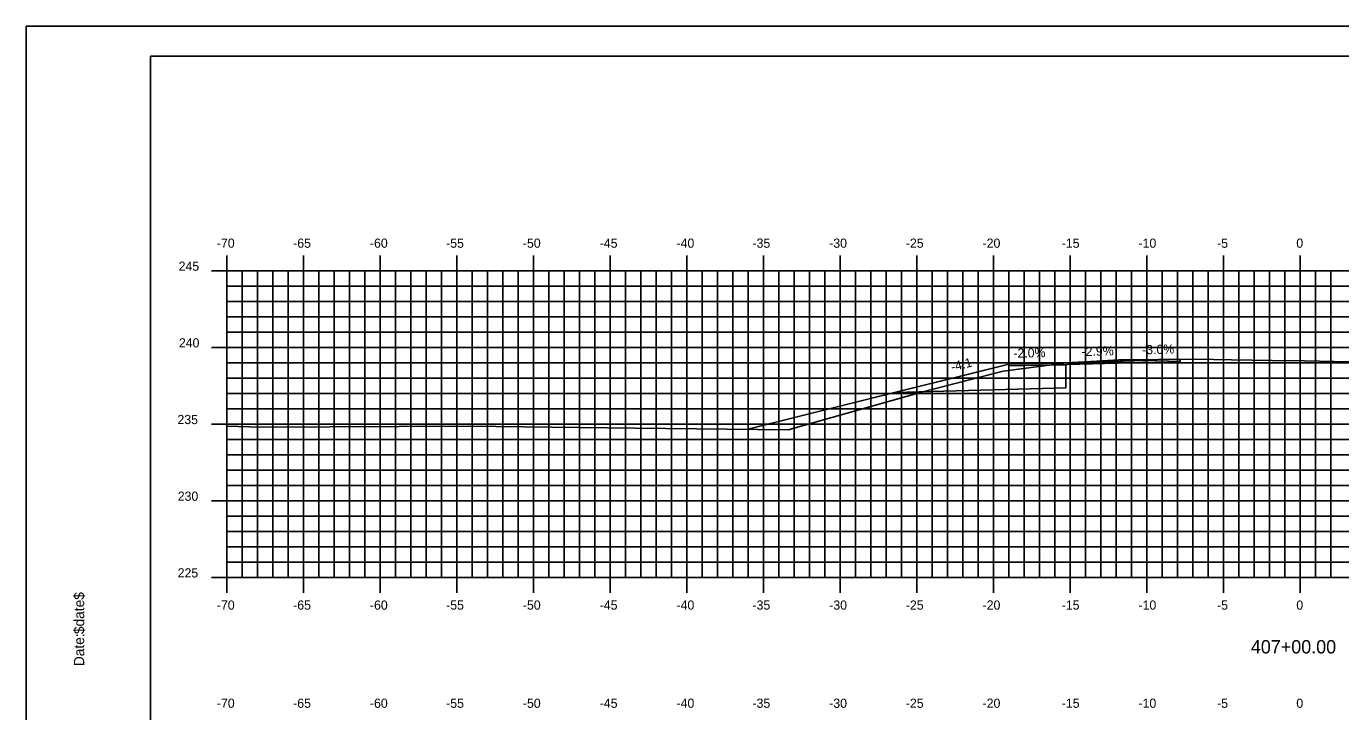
# Model space of a CAD drawing. Extents: x 1168600 to 1177589, y 610178 to 611246.
# Drawn here: x 1171554.2 to 1171639.9, y 610965.8 to 611010.5 of the extents above; entities that cross this region are included whole.
import ezdxf

# ---------------------------------------------------------------- set-up
doc = ezdxf.new("R2010")
doc.units = 0
for name, color, linetype in [('_Construction', 7, 'Continuous'), ('_Station Equation', 7, 'Continuous'), ('ANNOTATION', 7, 'Continuous'), ('D_Roadway_Edge_TW', 7, 'Continuous'), ('D_Roadway_SubGrade', 7, 'Continuous'), ('D_Slope_Direction', 7, 'Continuous'), ('D_Text_Standard', 7, 'Continuous'), ('H_V ANNOTATION', 7, 'Continuous'), ('MAJOR', 7, 'Continuous'), ('MATCH LINES', 7, 'Continuous'), ('MINOR', 7, 'Continuous')]:
    doc.layers.add(name, color=color, linetype=linetype)

msp = doc.modelspace()

# ---------------------------------------------------------------- linework, layer by layer
at = {"layer": '_Construction'}
for p, q in [((1171722.289, 611008.596), (1171562.289, 611008.596)), ((1171562.289, 611008.596), (1171562.289, 610903.596))]:
    msp.add_line(p, q, dxfattribs=at)
msp.add_lwpolyline([(1171554.195, 610900.537), (1171724.195, 610900.537), (1171724.195, 611010.537), (1171554.195, 611010.537)], close=True, dxfattribs=at)
at = {"layer": '_Station Equation'}
for points in [[(1171567.289, 610984.459), (1171569.505, 610984.403), (1171583.012, 610984.452), (1171593.918, 610984.329), (1171603.893, 610984.232), (1171612.596, 610986.673), (1171617.918, 610988.048), (1171620.934, 610988.433), (1171622.014, 610988.597), (1171624.028, 610988.711), (1171625.468, 610988.787), (1171628.063, 610988.803), (1171630.475, 610988.822), (1171632.821, 610988.79), (1171635.482, 610988.753), (1171637.579, 610988.718), (1171640.489, 610988.667)], [(1171567.289, 610984.459), (1171569.505, 610984.403), (1171583.013, 610984.452), (1171593.917, 610984.329), (1171603.893, 610984.232), (1171612.596, 610986.673), (1171617.918, 610988.048), (1171620.934, 610988.433), (1171622.014, 610988.597), (1171624.027, 610988.711), (1171625.468, 610988.787), (1171628.064, 610988.803), (1171630.475, 610988.822), (1171632.822, 610988.79), (1171635.482, 610988.753), (1171637.58, 610988.718), (1171640.489, 610988.667)]]:
    msp.add_lwpolyline(points, dxfattribs=at)
at = {"layer": 'D_Roadway_Edge_TW'}
msp.add_lwpolyline([(1171629.475, 610988.814), (1171622.014, 610988.597), (1171621.288, 610988.576), (1171618.292, 610988.515), (1171618.292, 610988.39), (1171621.288, 610988.451), (1171629.475, 610988.689)], close=True, dxfattribs=at)
msp.add_lwpolyline([(1171629.475, 610988.814), (1171622.014, 610988.597), (1171621.288, 610988.576), (1171618.292, 610988.515), (1171618.292, 610988.39), (1171621.288, 610988.451), (1171629.475, 610988.689)], close=True, dxfattribs=at)
msp.add_lwpolyline([(1171629.475, 610988.814), (1171622.014, 610988.597), (1171621.288, 610988.576), (1171621.288, 610988.451), (1171629.475, 610988.689), (1171629.475, 610988.814)], dxfattribs=at)
msp.add_lwpolyline([(1171629.475, 610988.814), (1171622.014, 610988.597), (1171621.288, 610988.576), (1171621.288, 610988.451), (1171629.475, 610988.689), (1171629.475, 610988.814)], dxfattribs=at)
at = {"layer": 'D_Roadway_SubGrade'}
msp.add_lwpolyline([(1171621.288, 610988.576), (1171618.292, 610988.515), (1171610.83, 610986.65), (1171621.288, 610986.951), (1171622.014, 610986.972), (1171622.014, 610988.472), (1171621.288, 610988.451)], close=True, dxfattribs=at)
msp.add_lwpolyline([(1171621.288, 610988.576), (1171618.292, 610988.515), (1171610.83, 610986.65), (1171621.288, 610986.951), (1171622.014, 610986.972), (1171622.014, 610988.472), (1171621.288, 610988.451)], close=True, dxfattribs=at)
at = {"layer": 'D_Slope_Direction'}
msp.add_lwpolyline([(1171621.288, 610988.576), (1171618.292, 610988.515)], dxfattribs=at)
msp.add_lwpolyline([(1171621.288, 610988.576), (1171618.292, 610988.515)], dxfattribs=at)
at = {"layer": 'D_Text_Standard'}
msp.add_lwpolyline([(1171601.262, 610984.258), (1171608.916, 610986.171), (1171612.68, 610987.112), (1171615.071, 610987.71), (1171618.292, 610988.515), (1171619.019, 610988.53), (1171621.288, 610988.576), (1171621.534, 610988.583), (1171622.014, 610988.597), (1171626.944, 610988.737), (1171629.475, 610988.814)], dxfattribs=at)
at = {"layer": 'MAJOR'}
for p, q in [((1171567.289, 610995.598), (1171567.289, 610994.596)), ((1171572.289, 610995.598), (1171572.289, 610994.596)), ((1171577.289, 610995.598), (1171577.289, 610994.596)), ((1171582.289, 610995.598), (1171582.289, 610994.596)), ((1171587.289, 610995.598), (1171587.289, 610994.596)), ((1171592.289, 610995.598), (1171592.289, 610994.596)), ((1171597.289, 610995.598), (1171597.289, 610994.596)), ((1171602.289, 610995.598), (1171602.289, 610994.596)), ((1171607.289, 610995.598), (1171607.289, 610994.596)), ((1171612.289, 610995.598), (1171612.289, 610994.596)), ((1171617.289, 610995.598), (1171617.289, 610994.596)), ((1171622.289, 610995.598), (1171622.289, 610994.596)), ((1171627.289, 610995.598), (1171627.289, 610994.596)), ((1171632.289, 610995.598), (1171632.289, 610994.596)), ((1171637.289, 610995.598), (1171637.289, 610994.596)), ((1171566.287, 610994.596), (1171567.289, 610994.596)), ((1171567.289, 610994.596), (1171707.289, 610994.596)), ((1171567.289, 610974.596), (1171567.289, 610994.596)), ((1171567.289, 610974.596), (1171567.289, 610994.596)), ((1171567.289, 610994.596), (1171707.289, 610994.596)), ((1171572.289, 610974.596), (1171572.289, 610994.596)), ((1171577.289, 610974.596), (1171577.289, 610994.596)), ((1171582.289, 610974.596), (1171582.289, 610994.596)), ((1171587.289, 610974.596), (1171587.289, 610994.596)), ((1171592.289, 610974.596), (1171592.289, 610994.596)), ((1171597.289, 610974.596), (1171597.289, 610994.596)), ((1171602.289, 610974.596), (1171602.289, 610994.596)), ((1171607.289, 610974.596), (1171607.289, 610994.596)), ((1171612.289, 610974.596), (1171612.289, 610994.596)), ((1171617.289, 610974.596), (1171617.289, 610994.596)), ((1171622.289, 610974.596), (1171622.289, 610994.596)), ((1171627.289, 610974.596), (1171627.289, 610994.596)), ((1171632.289, 610974.596), (1171632.289, 610994.596)), ((1171637.289, 610974.596), (1171637.289, 610994.596)), ((1171566.287, 610989.596), (1171567.289, 610989.596)), ((1171567.289, 610989.596), (1171707.289, 610989.596)), ((1171566.287, 610984.596), (1171567.289, 610984.596)), ((1171567.289, 610984.596), (1171707.289, 610984.596)), ((1171566.287, 610979.596), (1171567.289, 610979.596)), ((1171567.289, 610979.596), (1171707.289, 610979.596)), ((1171566.287, 610974.596), (1171567.289, 610974.596)), ((1171567.289, 610974.596), (1171707.289, 610974.596)), ((1171567.289, 610974.596), (1171707.289, 610974.596)), ((1171567.289, 610973.594), (1171567.289, 610974.596)), ((1171572.289, 610973.594), (1171572.289, 610974.596)), ((1171577.289, 610973.594), (1171577.289, 610974.596)), ((1171582.289, 610973.594), (1171582.289, 610974.596)), ((1171587.289, 610973.594), (1171587.289, 610974.596)), ((1171592.289, 610973.594), (1171592.289, 610974.596)), ((1171597.289, 610973.594), (1171597.289, 610974.596)), ((1171602.289, 610973.594), (1171602.289, 610974.596)), ((1171607.289, 610973.594), (1171607.289, 610974.596)), ((1171612.289, 610973.594), (1171612.289, 610974.596)), ((1171617.289, 610973.594), (1171617.289, 610974.596)), ((1171622.289, 610973.594), (1171622.289, 610974.596)), ((1171627.289, 610973.594), (1171627.289, 610974.596)), ((1171632.289, 610973.594), (1171632.289, 610974.596)), ((1171637.289, 610973.594), (1171637.289, 610974.596))]:
    msp.add_line(p, q, dxfattribs=at)
at = {"layer": 'MATCH LINES'}
msp.add_lwpolyline([(1171621.288, 610988.576), (1171621.288, 610988.451)], dxfattribs=at)
msp.add_lwpolyline([(1171621.288, 610988.576), (1171621.288, 610988.451)], dxfattribs=at)
at = {"layer": 'MINOR'}
for p, q in [((1171568.289, 610974.596), (1171568.289, 610994.596)), ((1171569.289, 610974.596), (1171569.289, 610994.596)), ((1171570.289, 610974.596), (1171570.289, 610994.596)), ((1171571.289, 610974.596), (1171571.289, 610994.596)), ((1171573.289, 610974.596), (1171573.289, 610994.596)), ((1171574.289, 610974.596), (1171574.289, 610994.596)), ((1171575.289, 610974.596), (1171575.289, 610994.596)), ((1171576.289, 610974.596), (1171576.289, 610994.596)), ((1171578.289, 610974.596), (1171578.289, 610994.596)), ((1171579.289, 610974.596), (1171579.289, 610994.596)), ((1171580.289, 610974.596), (1171580.289, 610994.596)), ((1171581.289, 610974.596), (1171581.289, 610994.596)), ((1171583.289, 610974.596), (1171583.289, 610994.596)), ((1171584.289, 610974.596), (1171584.289, 610994.596)), ((1171585.289, 610974.596), (1171585.289, 610994.596)), ((1171586.289, 610974.596), (1171586.289, 610994.596)), ((1171588.289, 610974.596), (1171588.289, 610994.596)), ((1171589.289, 610974.596), (1171589.289, 610994.596)), ((1171590.289, 610974.596), (1171590.289, 610994.596)), ((1171591.289, 610974.596), (1171591.289, 610994.596)), ((1171593.289, 610974.596), (1171593.289, 610994.596)), ((1171594.289, 610974.596), (1171594.289, 610994.596)), ((1171595.289, 610974.596), (1171595.289, 610994.596)), ((1171596.289, 610974.596), (1171596.289, 610994.596)), ((1171598.289, 610974.596), (1171598.289, 610994.596)), ((1171599.289, 610974.596), (1171599.289, 610994.596)), ((1171600.289, 610974.596), (1171600.289, 610994.596)), ((1171601.289, 610974.596), (1171601.289, 610994.596)), ((1171603.289, 610974.596), (1171603.289, 610994.596)), ((1171604.289, 610974.596), (1171604.289, 610994.596)), ((1171605.289, 610974.596), (1171605.289, 610994.596)), ((1171606.289, 610974.596), (1171606.289, 610994.596)), ((1171608.289, 610974.596), (1171608.289, 610994.596)), ((1171609.289, 610974.596), (1171609.289, 610994.596)), ((1171610.289, 610974.596), (1171610.289, 610994.596)), ((1171611.289, 610974.596), (1171611.289, 610994.596)), ((1171613.289, 610974.596), (1171613.289, 610994.596)), ((1171614.289, 610974.596), (1171614.289, 610994.596)), ((1171615.289, 610974.596), (1171615.289, 610994.596)), ((1171616.289, 610974.596), (1171616.289, 610994.596)), ((1171618.289, 610974.596), (1171618.289, 610994.596)), ((1171619.289, 610974.596), (1171619.289, 610994.596)), ((1171620.289, 610974.596), (1171620.289, 610994.596)), ((1171621.289, 610974.596), (1171621.289, 610994.596)), ((1171623.289, 610974.596), (1171623.289, 610994.596)), ((1171624.289, 610974.596), (1171624.289, 610994.596)), ((1171625.289, 610974.596), (1171625.289, 610994.596)), ((1171626.289, 610974.596), (1171626.289, 610994.596)), ((1171628.289, 610974.596), (1171628.289, 610994.596)), ((1171629.289, 610974.596), (1171629.289, 610994.596)), ((1171630.289, 610974.596), (1171630.289, 610994.596)), ((1171631.289, 610974.596), (1171631.289, 610994.596)), ((1171633.289, 610974.596), (1171633.289, 610994.596)), ((1171634.289, 610974.596), (1171634.289, 610994.596)), ((1171635.289, 610974.596), (1171635.289, 610994.596)), ((1171636.289, 610974.596), (1171636.289, 610994.596)), ((1171638.289, 610974.596), (1171638.289, 610994.596)), ((1171639.289, 610974.596), (1171639.289, 610994.596)), ((1171567.289, 610993.596), (1171707.289, 610993.596)), ((1171567.289, 610993.596), (1171568.291, 610993.596)), ((1171567.289, 610992.596), (1171707.289, 610992.596)), ((1171567.289, 610992.596), (1171568.291, 610992.596)), ((1171567.289, 610991.596), (1171707.289, 610991.596)), ((1171567.289, 610991.596), (1171568.291, 610991.596)), ((1171567.289, 610990.596), (1171707.289, 610990.596)), ((1171567.289, 610990.596), (1171568.291, 610990.596)), ((1171567.289, 610988.596), (1171707.289, 610988.596)), ((1171567.289, 610988.596), (1171568.291, 610988.596)), ((1171567.289, 610987.596), (1171707.289, 610987.596)), ((1171567.289, 610987.596), (1171568.291, 610987.596)), ((1171567.289, 610986.596), (1171707.289, 610986.596)), ((1171567.289, 610986.596), (1171568.291, 610986.596)), ((1171567.289, 610985.596), (1171707.289, 610985.596)), ((1171567.289, 610985.596), (1171568.291, 610985.596)), ((1171567.289, 610983.596), (1171707.289, 610983.596)), ((1171567.289, 610983.596), (1171568.291, 610983.596)), ((1171567.289, 610982.596), (1171707.289, 610982.596)), ((1171567.289, 610982.596), (1171568.291, 610982.596)), ((1171567.289, 610981.596), (1171707.289, 610981.596)), ((1171567.289, 610981.596), (1171568.291, 610981.596)), ((1171567.289, 610980.596), (1171707.289, 610980.596)), ((1171567.289, 610980.596), (1171568.291, 610980.596)), ((1171567.289, 610978.596), (1171707.289, 610978.596)), ((1171567.289, 610978.596), (1171568.291, 610978.596)), ((1171567.289, 610977.596), (1171707.289, 610977.596)), ((1171567.289, 610977.596), (1171568.291, 610977.596)), ((1171567.289, 610976.596), (1171707.289, 610976.596)), ((1171567.289, 610976.596), (1171568.291, 610976.596)), ((1171567.289, 610975.596), (1171707.289, 610975.596)), ((1171567.289, 610975.596), (1171568.291, 610975.596))]:
    msp.add_line(p, q, dxfattribs=at)

# ---------------------------------------------------------------- texts
at = {"layer": '_Construction'}
for s, p in [('$date$', (1171557.974, 610970.901)), ('Date:', (1171557.974, 610968.813))]:
    msp.add_text(s, height=0.6696, rotation=90, dxfattribs=at).set_placement(p)
at = {"layer": 'ANNOTATION'}
for s, rotation, p in [('-2.0%', 1.1621, (1171618.593, 610988.921)), ('-2.9%', 1.63222, (1171623.045, 610989.027)), ('-3.0%', 1.73872, (1171626.997, 610989.139)), ('-4:1', 14.03624, (1171614.598, 610988.022))]:
    msp.add_text(s, height=0.6, rotation=rotation, dxfattribs=at).set_placement(p)
at = {"layer": 'H_V ANNOTATION'}
for s, height, p in [('-70', 0.6, (1171566.63, 610996.096)), ('-65', 0.6, (1171571.606, 610996.096)), ('-60', 0.6, (1171576.614, 610996.096)), ('-55', 0.6, (1171581.585, 610996.096)), ('-50', 0.6, (1171586.593, 610996.096)), ('-45', 0.6, (1171591.606, 610996.096)), ('-40', 0.6, (1171596.614, 610996.096)), ('-35', 0.6, (1171601.569, 610996.096)), ('-30', 0.6, (1171606.577, 610996.096)), ('-25', 0.6, (1171611.574, 610996.096)), ('-20', 0.6, (1171616.582, 610996.096)), ('-15', 0.6, (1171621.745, 610996.096)), ('-10', 0.6, (1171626.753, 610996.096)), ('-5', 0.6, (1171631.879, 610996.096)), ('0', 0.6, (1171637.048, 610996.096)), ('245', 0.6, (1171564.135, 610994.596)), ('240', 0.6, (1171564.151, 610989.596)), ('235', 0.6, (1171564.06, 610984.596)), ('230', 0.6, (1171564.076, 610979.596)), ('225', 0.6, (1171564.07, 610974.596)), ('-70', 0.6, (1171566.63, 610972.496)), ('-65', 0.6, (1171571.606, 610972.496)), ('-60', 0.6, (1171576.614, 610972.496)), ('-55', 0.6, (1171581.585, 610972.496)), ('-50', 0.6, (1171586.593, 610972.496)), ('-45', 0.6, (1171591.606, 610972.496)), ('-40', 0.6, (1171596.614, 610972.496)), ('-35', 0.6, (1171601.569, 610972.496)), ('-30', 0.6, (1171606.577, 610972.496)), ('-25', 0.6, (1171611.574, 610972.496)), ('-20', 0.6, (1171616.582, 610972.496)), ('-15', 0.6, (1171621.745, 610972.496)), ('-10', 0.6, (1171626.753, 610972.496)), ('-5', 0.6, (1171631.879, 610972.496)), ('0', 0.6, (1171637.048, 610972.496)), ('407+00.00', 0.875, (1171634.081, 610969.639)), ('-70', 0.6, (1171566.63, 610966.096)), ('-65', 0.6, (1171571.606, 610966.096)), ('-60', 0.6, (1171576.614, 610966.096)), ('-55', 0.6, (1171581.585, 610966.096)), ('-50', 0.6, (1171586.593, 610966.096)), ('-45', 0.6, (1171591.606, 610966.096)), ('-40', 0.6, (1171596.614, 610966.096)), ('-35', 0.6, (1171601.569, 610966.096)), ('-30', 0.6, (1171606.577, 610966.096)), ('-25', 0.6, (1171611.574, 610966.096)), ('-20', 0.6, (1171616.582, 610966.096)), ('-15', 0.6, (1171621.745, 610966.096)), ('-10', 0.6, (1171626.753, 610966.096)), ('-5', 0.6, (1171631.879, 610966.096)), ('0', 0.6, (1171637.048, 610966.096))]:
    msp.add_text(s, height=height, dxfattribs=at).set_placement(p)

doc.saveas('drawing.dxf')
